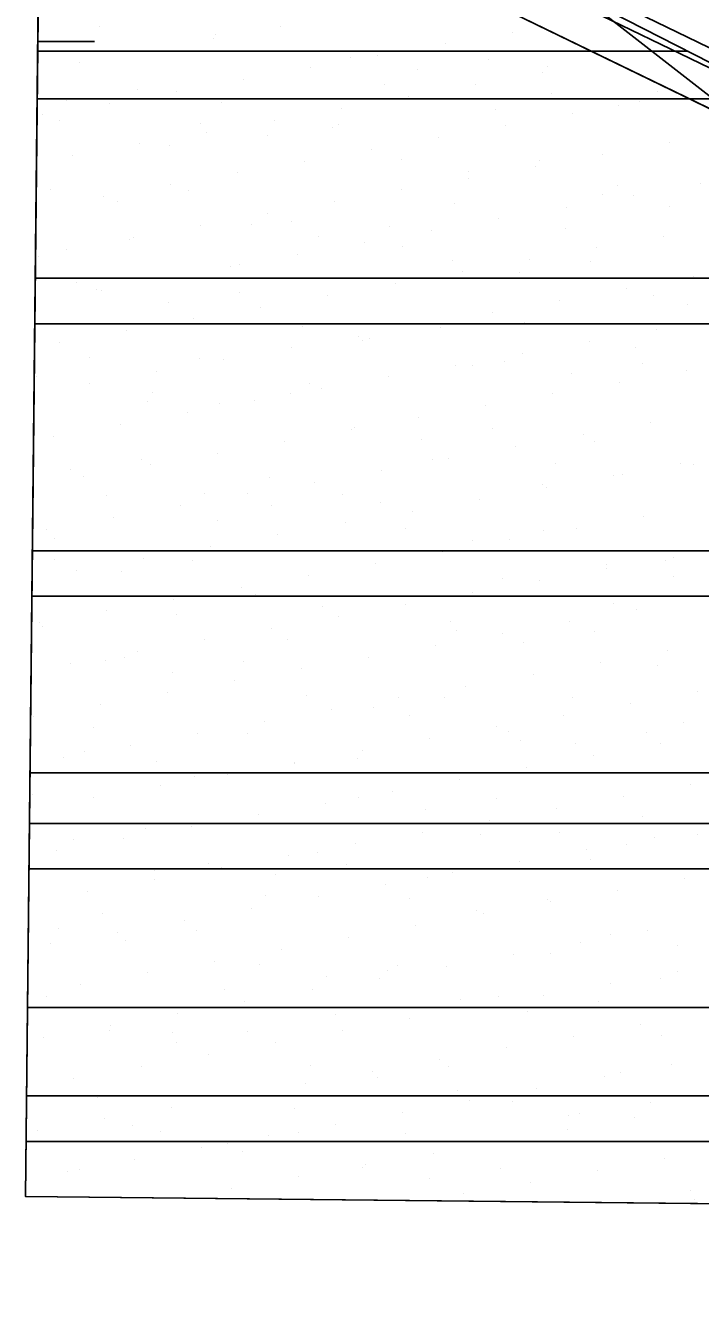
# Model space of a CAD drawing. Extents: x 419109 to 421295, y 4452223 to 4457798.
# Drawn here: x 419108.7 to 419257.4, y 4452223.3 to 4452503.6 of the extents above; entities that cross this region are included whole.
import ezdxf

# ---------------------------------------------------------------- set-up
doc = ezdxf.new("R2010")
doc.units = 0
for name, color, linetype in [('ADAKENARI', 7, 'Continuous'), ('Default', 7, 'Continuous'), ('KALDIRIM', 7, 'Continuous'), ('PAFTALAMA', 7, 'Continuous'), ('PL_AYA_REKREASYON_AL', 7, 'Continuous'), ('SIT_TR_KULTUR', 7, 'Continuous'), ('SN_2_DERECE_KAYNAK_KORUMA', 7, 'Continuous'), ('SN_3_DERECE_KAYNAK_KORUMA', 7, 'Continuous'), ('SN_KULTUR_REKREASYON', 7, 'Continuous'), ('TR_2_DER_KAYNAK_KORUMA', 7, 'Continuous'), ('TR_PARKALANI', 7, 'Continuous')]:
    doc.layers.add(name, color=color, linetype=linetype)

# ---------------------------------------------------------------- blocks, each defined once
blk = doc.blocks.new('POINT_DISPLAY')
at = {"layer": 'Default'}
blk.add_line((0, 0), (0, 0), dxfattribs=at)

msp = doc.modelspace()

# ---------------------------------------------------------------- linework, layer by layer
at = {"layer": 'ADAKENARI'}
msp.add_line((419184.15, 4452521.78), (419457, 4452389.37), dxfattribs=at)
at = {"layer": 'KALDIRIM'}
for p, q in [((419279.24, 4452488.97), (419191.29, 4452531.65)), ((419459.36, 4452397.12), (419193.19, 4452526.29))]:
    msp.add_line(p, q, dxfattribs=at)
at = {"layer": 'PAFTALAMA'}
for q in [(419111.44, 4452500), (419123.94, 4452500)]:
    msp.add_line((419111.44, 4452500), q, dxfattribs=at)
msp.add_lwpolyline([(419138.44, 4455021.89), (419108.72, 4452245.78), (421237.47, 4452223.29), (421266.41, 4454999.4)], dxfattribs=at)
at = {"layer": 'PL_AYA_REKREASYON_AL'}
for points in [[(419778.1, 4452238.71), (419792.02, 4452290.13), (419795.23, 4452333.06), (419786.03, 4452344.11), (419746.18, 4452348.42), (419457, 4452389.37), (419184.15, 4452521.78), (419179.03, 4452524.04), (419173.77, 4452525.94), (419168.38, 4452527.45), (419162.9, 4452528.58), (419157.35, 4452529.32), (419151.77, 4452529.66), (419146.17, 4452529.6), (419140.59, 4452529.15), (419135.06, 4452528.3), (419129.61, 4452527.06), (419124.25, 4452525.44), (419119.02, 4452523.44), (419113.95, 4452521.08), (419111.65, 4452519.8)], [(419111.65, 4452519.8), (419108.72, 4452245.78), (419778.1, 4452238.71)]]:
    msp.add_lwpolyline(points, dxfattribs=at)
at = {"layer": 'SIT_TR_KULTUR'}
for p, q in [((419111.42, 4452497.89), (419254.65, 4452497.89)), ((419110.88, 4452447.89), (419352.71, 4452447.89)), ((419110.78, 4452437.89), (419372.32, 4452437.89)), ((419110.24, 4452387.89), (419523.48, 4452387.89)), ((419110.13, 4452377.89), (419599, 4452377.89)), ((419109.6, 4452327.89), (419793.58, 4452327.89)), ((419109.49, 4452317.89), (419798.71, 4452317.89)), ((419108.96, 4452267.89), (419801.75, 4452267.89)), ((419108.85, 4452257.89), (419798.66, 4452257.89))]:
    msp.add_line(p, q, dxfattribs=at)
at = {"layer": 'SN_2_DERECE_KAYNAK_KORUMA'}
for points in [[(419112.34, 4452584.11), (419108.72, 4452245.78), (419473.7, 4452241.92)], [(419473.7, 4452241.92), (419442.54, 4452314.8), (419348.11, 4452419.01), (419228.8, 4452511.83), (419112.34, 4452584.11)]]:
    msp.add_lwpolyline(points, dxfattribs=at)
at = {"layer": 'SN_3_DERECE_KAYNAK_KORUMA'}
msp.add_lwpolyline([(419126.5, 4453906.07), (419108.72, 4452245.78), (420357.81, 4452232.59)], dxfattribs=at)
at = {"layer": 'SN_KULTUR_REKREASYON'}
for points in [[(419792.68, 4452238.55), (419810.25, 4452295.39), (419780.25, 4452353.89), (419451.75, 4452397.39), (419148.75, 4452551.89), (419111.79, 4452532.88)], [(419111.79, 4452532.88), (419108.72, 4452245.78), (419792.68, 4452238.55)]]:
    msp.add_lwpolyline(points, dxfattribs=at)
at = {"layer": 'TR_2_DER_KAYNAK_KORUMA'}
for p, q in [((419111.31, 4452487.37), (419260.25, 4452487.37)), ((419109.72, 4452339.02), (419420.59, 4452339.02)), ((419109.17, 4452287.37), (419454.27, 4452287.37))]:
    msp.add_line(p, q, dxfattribs=at)

# ---------------------------------------------------------------- block references
at = {"layer": 'TR_PARKALANI', "xscale": 0.1, "yscale": 0.10000000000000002}
for p in [(419125, 4452503.24), (419164.91, 4452503.25), (419150.14, 4452500.64), (419150.66, 4452501.63), (419215.89, 4452502.08), (419135.36, 4452498.04), (419201.11, 4452499.48), (419120.59, 4452495.43), (419180.21, 4452496.42), (419186.34, 4452496.87), (419210.62, 4452496.13), (419223.62, 4452494.61), (419237.32, 4452495.71), (419171.57, 4452494.27), (419194.98, 4452493.81), (419222.55, 4452493.1), (419133.29, 4452489.46), (419142.03, 4452489.06), (419156.8, 4452491.66), (419187.78, 4452490.65), (419207.77, 4452490.5), (419247.97, 4452488.94), (419117.65, 4452487.14), (419127.25, 4452486.45), (419151.95, 4452486.69), (419193, 4452487.89), (419224.52, 4452488.6), (419243.98, 4452486.73), (419112.48, 4452483.85), (419178.23, 4452485.29), (419212.13, 4452484.97), (419229.21, 4452484.12), (419239.3, 4452486), (419116.11, 4452482.73), (419147.19, 4452481.93), (419163.46, 4452482.68), (419176.29, 4452481.01), (419177.6, 4452481.65), (419214.43, 4452481.52), (419148.69, 4452480.08), (419161.96, 4452479.33), (419199.66, 4452478.91), (419250.64, 4452477.75), (419133.91, 4452477.47), (419140.46, 4452477.05), (419184.89, 4452476.31), (419235.87, 4452475.14), (419119.14, 4452474.87), (419170.12, 4452473.7), (419191.51, 4452474.12), (419221.1, 4452472.54), (419221.92, 4452473.83), (419155.35, 4452471.1), (419206.28, 4452471.51), (419206.32, 4452469.93), (419114.17, 4452467.45), (419140.57, 4452468.49), (419144.59, 4452467.16), (419191.55, 4452467.33), (419239.07, 4452468.42), (419257.3, 4452468.77), (419125.8, 4452465.89), (419128.95, 4452464.84), (419176.78, 4452464.72), (419203.24, 4452464.46), (419235.82, 4452466.3), (419242.53, 4452466.16), (419250.6, 4452463.7), (419162.01, 4452462.12), (419212.98, 4452460.95), (419227.76, 4452463.56), (419147.23, 4452459.51), (419158.49, 4452459.63), (419167.4, 4452460.49), (419188.9, 4452459.35), (419198.21, 4452458.35), (419227.58, 4452458.78), (419131.56, 4452456.53), (419132.46, 4452456.91), (419173.26, 4452457.03), (419183.44, 4452455.74), (419249.19, 4452457.18), (419111.57, 4452452.67), (419117.69, 4452454.3), (419168.67, 4452453.14), (419191.75, 4452454.81), (419234.42, 4452454.58), (419153.9, 4452450.53), (419155.91, 4452450.85), (419202.81, 4452451.82), (419219.64, 4452451.97), (419233.22, 4452451.53), (419120.07, 4452446.89), (419139.12, 4452447.93), (419204.87, 4452449.37), (419217.58, 4452449.21), (419255.85, 4452448.2), (419124.35, 4452445.32), (419125.47, 4452445.14), (419155.88, 4452444.86), (419175.33, 4452444.16), (419190.1, 4452446.76), (419241.08, 4452445.6), (419140.24, 4452442.54), (419160.56, 4452441.55), (419226.3, 4452442.99), (419247.12, 4452444), (419254.53, 4452442.22), (419145.78, 4452438.95), (419211.53, 4452440.39), (419131.01, 4452436.34), (419169.79, 4452437.33), (419196.76, 4452437.78), (419200.2, 4452437.04), (419218.69, 4452438.26), (419247.74, 4452436.62), (419116.24, 4452433.74), (419181.99, 4452435.18), (419182.85, 4452434.3), (419184.56, 4452434.73), (419232.97, 4452434.01), (419122.87, 4452430.37), (419147.02, 4452430.34), (419167.22, 4452432.57), (419218.19, 4452431.41), (419243.04, 4452432.58), (419137.67, 4452427.36), (419152.44, 4452429.97), (419203.42, 4452428.8), (419207.2, 4452428.62), (419214.11, 4452429.52), (419244.52, 4452429.23), (419254.4, 4452427.64), (419111.18, 4452426.37), (419122.9, 4452424.76), (419171.36, 4452424.66), (419188.65, 4452426.2), (419228.88, 4452426.91), (419239.63, 4452425.03), (419136.77, 4452422.84), (419167.18, 4452422.56), (419173.88, 4452423.59), (419224.85, 4452422.43), (419135.52, 4452420.69), (419151.54, 4452420.24), (419159.1, 4452420.99), (419210.08, 4452419.82), (419144.33, 4452418.38), (419195.31, 4452417.22), (419246.29, 4452416.05), (419129.56, 4452415.78), (419180.54, 4452414.61), (419181.09, 4452415.03), (419211.5, 4452414.74), (419231.51, 4452413.45), (419114.79, 4452413.17), (419165.77, 4452412.01), (419195.86, 4452412.42), (419216.74, 4452410.84), (419234.14, 4452412.07), (419134.17, 4452408.07), (419150.99, 4452409.4), (419198.31, 4452408.1), (419201.97, 4452408.24), (419118.53, 4452405.75), (419136.22, 4452406.8), (419187.2, 4452405.63), (419225.4, 4452407.22), (419252.95, 4452407.07), (419255.82, 4452406.93), (419121.45, 4452404.19), (419162.47, 4452404.14), (419172.43, 4452403.03), (419222.65, 4452402.42), (419238.17, 4452404.47), (419240.18, 4452404.61), (419126.63, 4452400.18), (419148.07, 4452400.54), (419157.65, 4452400.42), (419178.48, 4452400.26), (419208.63, 4452399.26), (419223.4, 4452401.86), (419142.88, 4452397.82), (419162.84, 4452397.94), (419186.82, 4452398.46), (419193.86, 4452396.65), (419128.11, 4452395.21), (419150.98, 4452394.5), (419179.09, 4452394.05), (419244.84, 4452395.49), (419113.34, 4452392.61), (419164.31, 4452391.44), (419192.39, 4452392.73), (419222.8, 4452392.44), (419230.06, 4452392.88), (419115.14, 4452390.54), (419149.54, 4452388.84), (419207.16, 4452390.12), (419215.29, 4452390.28), (419115.05, 4452386.06), (419134.77, 4452386.23), (419145.47, 4452385.77), (419200.52, 4452387.67), (419249.6, 4452385.87), (419251.5, 4452386.51), (419120, 4452383.63), (419129.83, 4452383.45), (419170.97, 4452382.46), (419185.75, 4452385.07), (419236.7, 4452384.91), (419236.72, 4452383.9), (419156.2, 4452379.86), (419213.76, 4452381.91), (419221.95, 4452381.3), (419251.48, 4452382.31), (419141.43, 4452377.26), (419159.37, 4452378.24), (419177.92, 4452377.95), (419189.78, 4452377.96), (419207.18, 4452378.69), (419126.66, 4452374.65), (419142.09, 4452373.98), (419174.14, 4452375.64), (419192.41, 4452376.09), (419238.11, 4452376.23), (419243.38, 4452374.92), (419111.89, 4452372.05), (419112.45, 4452371.28), (419177.64, 4452373.48), (419202.27, 4452372.27), (419228.61, 4452372.32), (419162.86, 4452370.88), (419203.69, 4452370.43), (419213.84, 4452369.71), (419234.1, 4452370.14), (419133.32, 4452365.67), (419148.09, 4452368.28), (419166.43, 4452368.3), (419199.07, 4452367.11), (419218.46, 4452367.82), (419250.04, 4452365.94), (419118.55, 4452363.07), (419126.35, 4452363.75), (419130.59, 4452364.34), (419156.77, 4452363.47), (419184.3, 4452364.5), (419235.27, 4452363.34), (419141.12, 4452361.15), (419169.52, 4452361.9), (419220.5, 4452360.73), (419248, 4452362.61), (419154.75, 4452359.3), (419205.73, 4452358.13), (419139.98, 4452356.69), (419170.67, 4452355.94), (419190.96, 4452355.52), (419201.08, 4452355.66), (419229.21, 4452355.71), (419241.93, 4452354.36), (419256.71, 4452356.96), (419125.21, 4452354.09), (419176.18, 4452352.92), (419185.44, 4452353.34), (419193.38, 4452351.75), (419227.16, 4452351.75), (419110.44, 4452351.48), (419123.75, 4452348.98), (419161.41, 4452350.32), (419212.39, 4452349.15), (419253.56, 4452350.03), (419146.64, 4452347.71), (419157.54, 4452347.79), (419197.62, 4452346.55), (419214.99, 4452348.13), (419217.72, 4452346.07), (419245.4, 4452347.84), (419121.7, 4452343.82), (419131.87, 4452345.11), (419182.84, 4452343.94), (419229.76, 4452345.52), (419248.59, 4452345.38), (419117.1, 4452342.5), (419137.65, 4452341.45), (419168.06, 4452341.17), (419168.07, 4452341.34), (419181.89, 4452342.11), (419233.82, 4452342.77), (419146.05, 4452338.15), (419152.42, 4452338.85), (419153.3, 4452338.73), (419204.28, 4452337.57), (419219.05, 4452340.17), (419138.53, 4452336.13), (419189.51, 4452334.96), (419255.25, 4452336.4), (419110.21, 4452334.18), (419123.76, 4452333.52), (419174.73, 4452332.36), (419181.97, 4452333.64), (419212.38, 4452333.35), (419240.48, 4452333.79), (419159.96, 4452329.75), (419196.74, 4452331.04), (419225.71, 4452331.19), (419244.67, 4452329.52), (419135.05, 4452326.68), (419145.19, 4452327.15), (419210.94, 4452328.59), (419119.41, 4452324.36), (419130.42, 4452324.54), (419196.17, 4452325.98), (419208.83, 4452325.55), (419226.28, 4452325.83), (419247.14, 4452324.82), (419256.7, 4452325.54), (419115.64, 4452321.94), (419166.62, 4452320.77), (419172.99, 4452321.59), (419181.39, 4452323.38), (419232.37, 4452322.21), (419241.06, 4452323.22), (419148.95, 4452319.15), (419151.85, 4452318.17), (419179.36, 4452318.87), (419217.6, 4452319.61), (419233.18, 4452319.88), (419137.08, 4452315.56), (419137.16, 4452317.63), (419163.72, 4452316.55), (419197.34, 4452315.91), (419202.83, 4452317), (419253.8, 4452315.84), (419122.3, 4452312.96), (419188.05, 4452314.4), (419239.03, 4452313.23), (419161.5, 4452311.95), (419173.28, 4452311.79), (419193.27, 4452311.34), (419223.68, 4452311.05), (419224.26, 4452310.63), (419125.66, 4452307.99), (419158.51, 4452309.19), (419208.04, 4452308.73), (419209.49, 4452308.02), (419115.93, 4452304.67), (419128.97, 4452303.98), (419143.74, 4452306.58), (419146.35, 4452304.38), (419194.71, 4452305.42), (419245.69, 4452304.25), (419114.19, 4452301.37), (419130.71, 4452302.06), (419179.94, 4452302.81), (419230.92, 4452301.65), (419237.58, 4452303.52), (419165.17, 4452300.21), (419216.15, 4452299.04), (419224.28, 4452299.36), (419252.36, 4452300.92), (419150.4, 4452297.6), (419160.25, 4452296.85), (419190.66, 4452296.57), (419201.38, 4452296.44), (419135.63, 4452295), (419175.02, 4452294.25), (419186.6, 4452293.83), (419188.45, 4452295.4), (419248.63, 4452293.68), (419252.35, 4452295.27), (419120.85, 4452292.39), (419152.61, 4452291.43), (419171.83, 4452291.23), (419222.81, 4452290.06), (419237.58, 4452292.67), (419113.33, 4452289.89), (419116.77, 4452287.47), (419157.06, 4452288.62), (419204.57, 4452289.04), (419208.04, 4452287.46), (419212.79, 4452289.72), (419234.98, 4452288.75), (419142.29, 4452286.02), (419176.95, 4452285.76), (419193.26, 4452284.85), (419219.34, 4452286.43), (419127.23, 4452282.37), (419127.51, 4452283.41), (419141.12, 4452281.79), (419157.65, 4452282.08), (419178.49, 4452282.25), (419244.24, 4452283.69), (419112.74, 4452280.81), (419142, 4452279.76), (419163.72, 4452279.64), (419229.47, 4452281.08), (419248.88, 4452281.22), (419148.95, 4452277.04), (419214.7, 4452278.48), (419134.17, 4452274.43), (419171.55, 4452274.55), (419185.15, 4452273.27), (419199.92, 4452275.87), (419201.96, 4452274.27), (419239.74, 4452273.16), (419250.9, 4452274.71), (419119.4, 4452271.83), (419170.38, 4452270.66), (419186.32, 4452271.95), (419236.13, 4452272.1), (419124.63, 4452267.59), (419155.61, 4452268.06), (419203.9, 4452269.2), (419221.36, 4452269.5), (419108.99, 4452265.27), (419140.84, 4452265.45), (419168.06, 4452265.24), (419206.58, 4452266.89), (419215.87, 4452266.74), (419246.28, 4452266.45), (419126.06, 4452262.85), (419191.81, 4452264.29), (419228.25, 4452263.52), (419230.64, 4452264.13), (419242.79, 4452263.12), (419111.29, 4452260.24), (419132.22, 4452261.28), (419138.53, 4452260.06), (419162.27, 4452259.08), (419168.94, 4452259.78), (419177.04, 4452261.68), (419192.41, 4452259.56), (419228.02, 4452260.52), (419147.5, 4452256.47), (419153.3, 4452257.46), (419213.24, 4452257.91), (419132.72, 4452253.87), (419156.57, 4452255.6), (419198.47, 4452255.31), (419249.45, 4452254.14), (419117.95, 4452251.26), (419120.73, 4452251.63), (419182.85, 4452252.25), (419183.7, 4452252.7), (419213.26, 4452251.97), (419234.68, 4452251.54), (419168.93, 4452250.1), (419197.62, 4452249.65), (419219.91, 4452248.93), (419154.16, 4452247.49), (419205.13, 4452246.33), (419255.19, 4452246.97), (419256.11, 4452245.16)]:
    msp.add_blockref('POINT_DISPLAY', p, dxfattribs=at)

doc.saveas('drawing.dxf')
